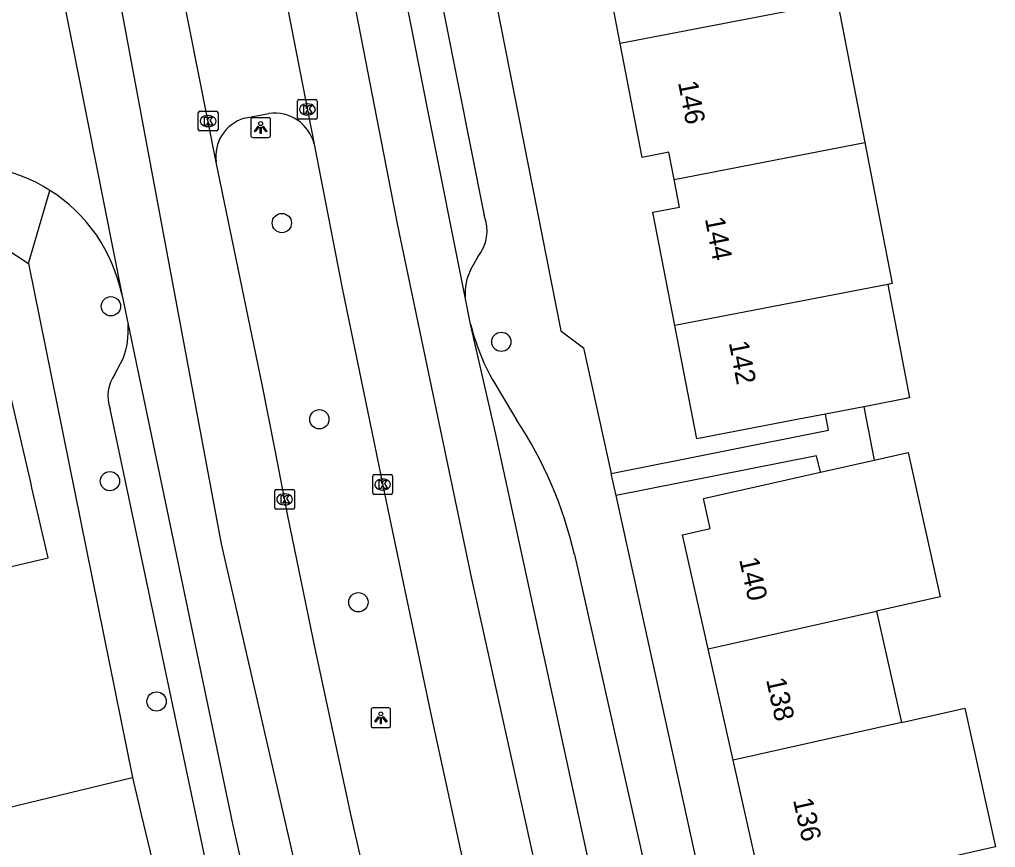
# Model space of a CAD drawing. Extents: x 158474 to 159560, y 388525 to 389605.
# Drawn here: x 159232.85 to 159282.36, y 388924.4 to 388966.38 of the extents above; entities that cross this region are included whole.
import ezdxf

# ---------------------------------------------------------------- set-up
doc = ezdxf.new("R2010")
doc.units = 0
for name, color, linetype in [('IMGEO_Boom', 7, 'Continuous'), ('IMGEO_Kolk', 7, 'Continuous'), ('IMGEO_Lichtpunt', 7, 'Continuous'), ('IMGEO_Muur', 7, 'Continuous'), ('IMGEO_Pand', 7, 'Continuous'), ('IMGEO_Pand_nummerreeks', 7, 'Continuous'), ('IMGEO_Rijbaan_lokaal_gesloten', 7, 'Continuous'), ('IMGEO_Rijbaan_lokaal_open', 7, 'Continuous'), ('IMGEO_Voetpad_open', 7, 'Continuous')]:
    doc.layers.add(name, color=color, linetype=linetype)

msp = doc.modelspace()

# ---------------------------------------------------------------- linework, layer by layer
at = {"layer": 'IMGEO_Boom'}
for centre in [(159246.163, 388956.063), (159237.49, 388951.842), (159257.295, 388950.039), (159248.064, 388946.111), (159237.439, 388942.974), (159250.043, 388936.832), (159239.806, 388931.802)]:
    msp.add_circle(centre, 0.489, dxfattribs=at)
at = {"layer": 'IMGEO_Kolk'}
for p, q in [((159246.955, 388961.4), (159246.955, 388962.252)), ((159247.03, 388962.326), (159247.882, 388962.326)), ((159247.956, 388962.252), (159247.956, 388961.4)), ((159241.922, 388960.807), (159241.922, 388961.659)), ((159241.997, 388961.733), (159242.849, 388961.733)), ((159242.923, 388961.659), (159242.923, 388960.807)), ((159247.443, 388962.106), (159247.468, 388962.106)), ((159242.41, 388961.513), (159242.435, 388961.513)), ((159247.882, 388961.326), (159247.03, 388961.326)), ((159247.466, 388961.546), (159247.441, 388961.546)), ((159242.849, 388960.733), (159241.997, 388960.733)), ((159242.433, 388960.953), (159242.408, 388960.953)), ((159250.849, 388943.303), (159251.701, 388943.303)), ((159250.774, 388942.377), (159250.774, 388943.229)), ((159251.262, 388943.083), (159251.287, 388943.083)), ((159251.775, 388943.229), (159251.775, 388942.377)), ((159245.799, 388941.626), (159245.799, 388942.478)), ((159245.874, 388942.552), (159246.726, 388942.552)), ((159246.287, 388942.332), (159246.312, 388942.332)), ((159246.8, 388942.478), (159246.8, 388941.626)), ((159251.285, 388942.523), (159251.26, 388942.523)), ((159251.701, 388942.303), (159250.849, 388942.303)), ((159246.726, 388941.552), (159245.874, 388941.552)), ((159246.31, 388941.772), (159246.285, 388941.772))]:
    msp.add_line(p, q, dxfattribs=at)
for points in [[(159246.955, 388961.4), (159246.955, 388962.252)], [(159247.03, 388962.326), (159247.882, 388962.326)], [(159247.956, 388962.252), (159247.956, 388961.4)], [(159241.922, 388960.807), (159241.922, 388961.659)], [(159241.997, 388961.733), (159242.849, 388961.733)], [(159242.923, 388961.659), (159242.923, 388960.807)], [(159247.276, 388962.026), (159247.399, 388962.026), (159247.399, 388961.875), (159247.529, 388962.026), (159247.693, 388962.026), (159247.547, 388961.875), (159247.7, 388961.626), (159247.548, 388961.626), (159247.463, 388961.79), (159247.399, 388961.723), (159247.399, 388961.626), (159247.276, 388961.626), (159247.276, 388962.026)], [(159242.243, 388961.433), (159242.366, 388961.433), (159242.366, 388961.282), (159242.496, 388961.433), (159242.66, 388961.433), (159242.514, 388961.282), (159242.667, 388961.033), (159242.515, 388961.033), (159242.43, 388961.197), (159242.366, 388961.13), (159242.366, 388961.033), (159242.243, 388961.033), (159242.243, 388961.433)], [(159247.882, 388961.326), (159247.03, 388961.326)], [(159242.849, 388960.733), (159241.997, 388960.733)], [(159250.849, 388943.303), (159251.701, 388943.303)], [(159250.774, 388942.377), (159250.774, 388943.229)], [(159251.095, 388943.003), (159251.218, 388943.003), (159251.218, 388942.852), (159251.348, 388943.003), (159251.512, 388943.003), (159251.366, 388942.852), (159251.519, 388942.603), (159251.367, 388942.603), (159251.282, 388942.767), (159251.218, 388942.7), (159251.218, 388942.603), (159251.095, 388942.603), (159251.095, 388943.003)], [(159251.775, 388943.229), (159251.775, 388942.377)], [(159245.799, 388941.626), (159245.799, 388942.478)], [(159245.874, 388942.552), (159246.726, 388942.552)], [(159246.8, 388942.478), (159246.8, 388941.626)], [(159246.12, 388942.252), (159246.243, 388942.252), (159246.243, 388942.101), (159246.373, 388942.252), (159246.537, 388942.252), (159246.391, 388942.101), (159246.544, 388941.852), (159246.392, 388941.852), (159246.307, 388942.016), (159246.243, 388941.949), (159246.243, 388941.852), (159246.12, 388941.852), (159246.12, 388942.252)], [(159251.701, 388942.303), (159250.849, 388942.303)], [(159246.726, 388941.552), (159245.874, 388941.552)]]:
    msp.add_lwpolyline(points, dxfattribs=at)
for centre, start, end in [((159247.032, 388962.25), 91.552, 178.448), ((159247.032, 388962.25), 91.552, 178.448), ((159247.88, 388962.25), 1.552, 88.448), ((159247.88, 388962.25), 1.552, 88.448), ((159241.999, 388961.657), 91.552, 178.448), ((159241.999, 388961.657), 91.552, 178.448), ((159242.847, 388961.657), 1.552, 88.448), ((159242.847, 388961.657), 1.552, 88.448), ((159247.032, 388961.402), 181.552, 268.448), ((159247.032, 388961.402), 181.552, 268.448), ((159247.88, 388961.402), 271.552, 358.448), ((159247.88, 388961.402), 271.552, 358.448), ((159241.999, 388960.809), 181.552, 268.448), ((159241.999, 388960.809), 181.552, 268.448), ((159242.847, 388960.809), 271.552, 358.448), ((159242.847, 388960.809), 271.552, 358.448), ((159250.851, 388943.227), 91.552, 178.448), ((159250.851, 388943.227), 91.552, 178.448), ((159251.699, 388943.227), 1.552, 88.448), ((159251.699, 388943.227), 1.552, 88.448), ((159245.876, 388942.476), 91.552, 178.448), ((159245.876, 388942.476), 91.552, 178.448), ((159246.724, 388942.476), 1.552, 88.448), ((159246.724, 388942.476), 1.552, 88.448), ((159250.851, 388942.379), 181.552, 268.448), ((159250.851, 388942.379), 181.552, 268.448), ((159251.699, 388942.379), 271.552, 358.448), ((159251.699, 388942.379), 271.552, 358.448), ((159245.876, 388941.628), 181.552, 268.448), ((159245.876, 388941.628), 181.552, 268.448), ((159246.724, 388941.628), 271.552, 358.448), ((159246.724, 388941.628), 271.552, 358.448)]:
    msp.add_arc(centre, 0.0765, start, end, dxfattribs=at)
for centre, major_axis, ratio, start_param, end_param in [((159247.442, 388961.826), (-0.387, 0.002), 0.722429, 4.712389, 7.853982), ((159247.467, 388961.826), (-0.39, 0.002), 0.717154, 1.570796, 4.712389), ((159242.409, 388961.233), (-0.387, 0.002), 0.722429, 4.712389, 7.853982), ((159242.434, 388961.233), (-0.39, 0.002), 0.717154, 1.570796, 4.712389), ((159251.261, 388942.803), (-0.387, 0.002), 0.722429, 4.712389, 7.853982), ((159251.286, 388942.803), (-0.39, 0.002), 0.717154, 1.570796, 4.712389), ((159246.286, 388942.052), (-0.387, 0.002), 0.722429, 4.712389, 7.853982), ((159246.311, 388942.052), (-0.39, 0.002), 0.717154, 1.570796, 4.712389)]:
    msp.add_ellipse(centre, major_axis=major_axis, ratio=ratio, start_param=start_param, end_param=end_param, dxfattribs=at)
at = {"layer": 'IMGEO_Lichtpunt'}
for p, q in [((159244.589, 388961.309), (159244.589, 388960.502)), ((159244.589, 388961.309), (159244.589, 388960.502)), ((159245.491, 388961.404), (159244.683, 388961.404)), ((159245.491, 388961.404), (159244.683, 388961.404)), ((159245.585, 388960.502), (159245.585, 388961.309)), ((159245.585, 388960.502), (159245.585, 388961.309)), ((159244.683, 388960.408), (159245.491, 388960.408)), ((159244.683, 388960.408), (159245.491, 388960.408)), ((159251.587, 388931.471), (159250.779, 388931.471)), ((159251.587, 388931.471), (159250.779, 388931.471)), ((159250.685, 388931.376), (159250.685, 388930.569)), ((159250.685, 388931.376), (159250.685, 388930.569)), ((159251.681, 388930.569), (159251.681, 388931.376)), ((159251.681, 388930.569), (159251.681, 388931.376)), ((159250.779, 388930.475), (159251.587, 388930.475)), ((159250.779, 388930.475), (159251.587, 388930.475))]:
    msp.add_line(p, q, dxfattribs=at)
for points in [[(159244.963, 388960.973), (159245.002, 388960.945), (159244.814, 388960.683), (159244.776, 388960.71), (159244.963, 388960.973)], [(159245.065, 388960.925), (159245.112, 388960.925), (159245.112, 388960.603), (159245.065, 388960.603), (159245.065, 388960.925)], [(159245.175, 388960.945), (159245.213, 388960.972), (159245.4, 388960.71), (159245.361, 388960.682), (159245.175, 388960.945)], [(159251.059, 388931.04), (159251.098, 388931.012), (159250.91, 388930.75), (159250.872, 388930.777), (159251.059, 388931.04)], [(159251.161, 388930.992), (159251.208, 388930.992), (159251.208, 388930.67), (159251.161, 388930.67), (159251.161, 388930.992)], [(159251.271, 388931.012), (159251.309, 388931.039), (159251.496, 388930.777), (159251.457, 388930.749), (159251.271, 388931.012)]]:
    msp.add_lwpolyline(points, dxfattribs=at)
for centre in [(159245.088, 388961.107), (159251.184, 388931.174)]:
    msp.add_circle(centre, 0.0994, dxfattribs=at)
for centre, start, end in [((159244.683, 388961.309), 90, 180), ((159244.683, 388961.309), 90, 180), ((159245.491, 388961.309), 0, 90), ((159245.491, 388961.309), 0, 90), ((159244.683, 388960.502), 180, 270), ((159244.683, 388960.502), 180, 270), ((159245.491, 388960.502), 270, 0), ((159245.491, 388960.502), 270, 360), ((159250.779, 388931.376), 90, 180), ((159250.779, 388931.376), 90, 180), ((159251.587, 388931.376), 0, 90), ((159251.587, 388931.376), 0, 90), ((159250.779, 388930.569), 180, 270), ((159250.779, 388930.569), 180, 270), ((159251.587, 388930.569), 270, 0), ((159251.587, 388930.569), 270, 360)]:
    msp.add_arc(centre, 0.0946, start, end, dxfattribs=at)
at = {"layer": 'IMGEO_Muur'}
msp.add_lwpolyline([(159233.308, 388954.017), (159238.578, 388927.94)], dxfattribs=at)
at = {"layer": 'IMGEO_Pand'}
for points in [[(159263.33, 388965.161), (159262.246, 388970.781)], [(159274.342, 388967.285), (159263.33, 388965.161)], [(159274.342, 388967.285), (159274.814, 388964.854), (159275.729, 388960.142)], [(159266.065, 388958.265), (159265.796, 388959.657), (159264.443, 388959.396), (159263.33, 388965.161)], [(159266.065, 388958.265), (159275.729, 388960.142)], [(159275.729, 388960.142), (159276.644, 388955.43), (159277.117, 388952.993), (159276.897, 388952.95)], [(159266.098, 388950.865), (159264.989, 388956.615), (159266.333, 388956.874), (159266.065, 388958.265)], [(159276.897, 388952.95), (159266.098, 388950.865)], [(159276.897, 388952.95), (159278.008, 388947.197), (159275.783, 388946.768), (159275.683, 388946.749)], [(159273.736, 388946.373), (159272.118, 388946.061), (159267.208, 388945.113), (159266.098, 388950.865)], [(159228.336, 388937.678), (159234.316, 388939.077), (159233.485, 388942.631), (159233.438, 388942.833), (159231.603, 388950.678), (159225.65, 388949.285)], [(159275.683, 388946.749), (159273.736, 388946.373)], [(159276.205, 388944.041), (159277.937, 388944.43), (159279.558, 388937.103), (159276.322, 388936.377)], [(159273.478, 388943.428), (159276.205, 388944.041)], [(159267.791, 388934.462), (159266.49, 388940.254), (159267.894, 388940.569), (159267.551, 388942.097), (159272.43, 388943.193), (159273.478, 388943.428)], [(159267.791, 388934.462), (159276.322, 388936.377)], [(159276.322, 388936.377), (159277.59, 388930.732)], [(159269.059, 388928.817), (159267.791, 388934.462)], [(159277.59, 388930.732), (159280.807, 388931.457), (159282.362, 388924.424), (159279.169, 388923.704)], [(159277.59, 388930.732), (159269.059, 388928.817)], [(159271.973, 388922.082), (159271.66, 388923.472), (159270.327, 388923.172), (159269.059, 388928.817)], [(159230.856, 388926.674), (159231.033, 388926.716), (159231.169, 388926.152), (159238.578, 388927.94)], [(159238.578, 388927.94), (159239.028, 388926.067), (159241.138, 388917.287)]]:
    msp.add_lwpolyline(points, dxfattribs=at)
at = {"layer": 'IMGEO_Rijbaan_lokaal_gesloten'}
for points in [[(159268.084, 388832.358), (159258.627, 388872.238), (159243.098, 388939.791), (159230.156, 389009.067), (159223.469, 389052.45)], [(159235.995, 389049.749), (159239.311, 389027.03), (159242.913, 389005.102), (159246.77, 388983.007), (159252.032, 388955.946), (159255.765, 388938.112), (159261.434, 388912.543), (159265.14, 388896.851), (159270.668, 388873.441), (159274.326, 388857.952), (159279.715, 388835.25)], [(159255.467, 388952.297), (159253.577, 388961.696), (159251.344, 388973.04), (159250.717, 388976.411)], [(159233.694, 388974.372), (159238.041, 388952.456)], [(159245.615, 388971.241), (159247.801, 388960.07)], [(159242.837, 388959.153), (159240.575, 388970.495)], [(159247.801, 388960.07), (159249.214, 388952.767), (159250.724, 388945.467), (159251.557, 388941.444), (159253.746, 388930.999), (159255.587, 388922.613), (159258.166, 388911.184), (159258.365, 388910.303), (159262.775, 388891.552)], [(159257.931, 388890.57), (159254.003, 388907.092), (159253.329, 388910.034), (159251.777, 388916.807), (159249.674, 388926.001), (159247.854, 388934.479), (159246.461, 388941.219), (159245.833, 388944.455), (159245.17, 388947.869), (159242.837, 388959.153)], [(159238.041, 388952.456), (159238.361, 388950.923)], [(159255.739, 388950.941), (159255.467, 388952.297)], [(159238.361, 388950.923), (159243.65, 388925.602), (159245.615, 388916.829)], [(159266.97, 388899.866), (159262.77, 388918.91), (159257.005, 388945.42), (159255.739, 388950.941)]]:
    msp.add_lwpolyline(points, dxfattribs=at)
at = {"layer": 'IMGEO_Rijbaan_lokaal_open'}
for points in [[(159244.256, 388961.374), (159245.506, 388961.612)], [(159257.185, 388947.559), (159258.065, 388946.083)], [(159261.002, 388939.257), (159265.925, 388917.415)]]:
    msp.add_lwpolyline(points, dxfattribs=at)
for centre, radius, start, end in [((159245.801, 388959.572), 2.062, 13.9904, 98.2157), ((159244.81, 388959.456), 1.997, 106.122, 188.7289), ((159229.986, 388950.778), 8.225, 57.579, 103.4022), ((159229.991, 388950.777), 8.223, 11.7794, 57.6109), ((159266.601, 388953.585), 11.179, 193.6805, 212.6185), ((159240.687, 388934.561), 20.851, 13.0159, 33.5453)]:
    msp.add_arc(centre, radius, start, end, dxfattribs=at)
at = {"layer": 'IMGEO_Voetpad_open'}
for points in [[(159255.122, 388976.928), (159260.318, 388950.604), (159261.471, 388949.73), (159262.873, 388943.356)], [(159253.094, 388973.205), (159256.417, 388956.44)], [(159233.308, 388954.017), (159234.396, 388957.721)], [(159187.913, 388944.91), (159231.464, 388955.218), (159233.308, 388954.017)], [(159256.096, 388954.343), (159255.755, 388953.727)], [(159233.308, 388954.017), (159238.578, 388927.94)], [(159237.696, 388948.401), (159238.108, 388949.189)], [(159243.04, 388920.238), (159237.45, 388946.64)], [(159262.873, 388943.356), (159273.892, 388945.562), (159273.736, 388946.373)], [(159275.683, 388946.749), (159276.205, 388944.041)], [(159273.478, 388943.428), (159273.291, 388944.261), (159263.119, 388942.239)], [(159263.119, 388942.239), (159262.873, 388943.356)], [(159273.754, 388893.897), (159263.119, 388942.239)]]:
    msp.add_lwpolyline(points, dxfattribs=at)
for centre, radius, start, end in [((159254.53, 388955.656), 2.043, 320.0271, 22.5669), ((159258.04, 388952.523), 2.583, 152.2104, 185.0156), ((159234.427, 388950.612), 3.946, 338.8703, 4.5273), ((159239.217, 388947.291), 1.883, 143.8742, 200.221)]:
    msp.add_arc(centre, radius, start, end, dxfattribs=at)

# ---------------------------------------------------------------- texts
at = {"layer": 'IMGEO_Pand_nummerreeks'}
for s, rotation, p in [('146', 280.9379, (159266.256, 388963.193)), ('144', 280.9379, (159267.616, 388956.286)), ('142', 280.9376, (159268.831, 388950.001)), ('140', 282.6335, (159269.351, 388939.007)), ('138', 282.6311, (159270.72, 388932.905)), ('136', 282.6311, (159272.086, 388926.807))]:
    msp.add_text(s, height=1, rotation=rotation, dxfattribs=at).set_placement(p)

doc.saveas('drawing.dxf')
